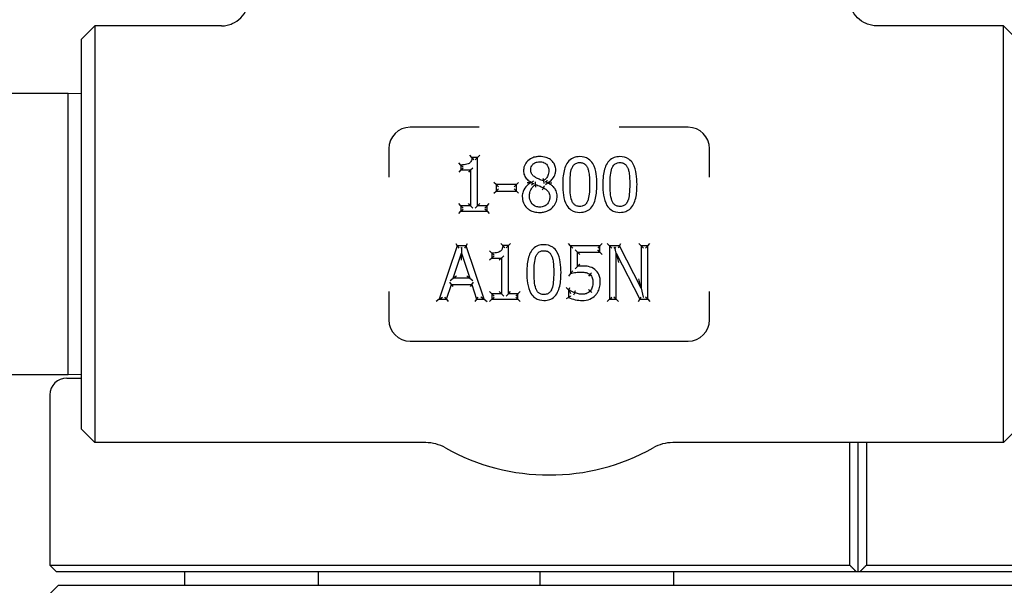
# Model space of a CAD drawing. Header units: inches. Extents: x 18 to 846, y -67 to 561.
# Tile 527 of 656: x 559.88 to 564.49, y 221.09 to 223.73. Entities that reach past the tile are written whole.
import ezdxf

# ---------------------------------------------------------------- set-up
doc = ezdxf.new("R2010")
doc.units = ezdxf.units.IN
doc.header["$LTSCALE"] = 24
doc.header["$MEASUREMENT"] = 0
doc.layers.add('Visible (ANSI)', color=7, linetype='Continuous', lineweight=30)

msp = doc.modelspace()

# ---------------------------------------------------------------- linework, layer by layer
at = {"layer": 'Visible (ANSI)'}
for p, q in [((560.17097, 223.64161), (560.23347, 223.70411)), ((560.23347, 223.70411), (560.23347, 221.75661)), ((560.82611, 223.70411), (560.23347, 223.70411)), ((564.48347, 223.70411), (563.89082, 223.70411)), ((564.48347, 221.75661), (564.48347, 223.70411)), ((564.54597, 223.64161), (564.48347, 223.70411)), ((560.17097, 221.81911), (560.17097, 223.64161)), ((560.10847, 223.38786), (557.54597, 223.38786)), ((560.10847, 222.07286), (560.10847, 223.38786)), ((560.17097, 223.38623), (560.10847, 223.38786)), ((562.03131, 223.23036), (561.70847, 223.23036)), ((563.00847, 223.23036), (562.68562, 223.23036)), ((561.60847, 223.13036), (561.60847, 222.99785)), ((563.10847, 222.99785), (563.10847, 223.13036)), ((561.99716, 223.0887), (561.98754, 223.09912)), ((562.02309, 223.0887), (561.99716, 223.0887)), ((562.02309, 223.0887), (562.01267, 223.07829)), ((562.02309, 223.0887), (562.0335, 223.09912)), ((562.02309, 222.86342), (562.02309, 223.0887)), ((561.94549, 223.05386), (561.93508, 223.06427)), ((561.94549, 223.03096), (561.93508, 223.02055)), ((561.94549, 223.05386), (561.94549, 223.03096)), ((561.94549, 223.03096), (561.95591, 223.04138)), ((561.94549, 223.03096), (561.99088, 223.03096)), ((561.99088, 223.03096), (561.98046, 223.02055)), ((561.99088, 223.03096), (562.00129, 223.04138)), ((561.99088, 223.03096), (561.99088, 222.86342)), ((562.28512, 222.9784), (562.27471, 222.97241)), ((562.29476, 222.96289), (562.2936, 222.97461)), ((562.33123, 222.9795), (562.33321, 222.96791)), ((562.34187, 222.97654), (562.35088, 222.971)), ((562.11041, 222.96249), (562.09999, 222.9729)), ((562.09999, 222.92168), (562.11041, 222.9321)), ((562.20502, 222.96249), (562.11041, 222.96249)), ((562.11041, 222.96249), (562.12082, 222.95207)), ((562.11041, 222.96249), (562.11041, 222.9321)), ((562.11041, 222.9321), (562.12082, 222.94251)), ((562.11041, 222.9321), (562.20502, 222.9321)), ((562.20502, 222.96249), (562.1946, 222.95207)), ((562.20502, 222.9321), (562.1946, 222.94251)), ((562.20502, 222.96249), (562.21543, 222.9729)), ((562.20502, 222.9321), (562.20502, 222.96249)), ((562.20502, 222.9321), (562.21543, 222.92168)), ((562.27471, 222.97241), (562.27471, 222.9714)), ((562.28365, 222.96583), (562.27471, 222.9714)), ((562.32637, 222.93819), (562.33143, 222.94729)), ((562.34047, 222.96333), (562.35088, 222.96998)), ((562.35088, 222.96998), (562.35088, 222.971)), ((561.94549, 222.86342), (561.93508, 222.87384)), ((561.93508, 222.82748), (561.94549, 222.83789)), ((561.99088, 222.86342), (561.94549, 222.86342)), ((561.94549, 222.86342), (561.94549, 222.83789)), ((561.94549, 222.86342), (561.95591, 222.853)), ((561.94549, 222.83789), (561.95591, 222.84831)), ((561.94549, 222.83789), (562.06746, 222.83789)), ((561.99088, 222.86342), (561.98046, 222.87384)), ((561.99088, 222.86342), (562.00129, 222.853)), ((562.02309, 222.86342), (562.01267, 222.853)), ((562.02309, 222.86342), (562.0335, 222.87384)), ((562.06746, 222.86342), (562.02309, 222.86342)), ((562.06746, 222.86342), (562.05704, 222.853)), ((562.06746, 222.83789), (562.05704, 222.84831)), ((562.06746, 222.86342), (562.07787, 222.87384)), ((562.06746, 222.83789), (562.06746, 222.86342)), ((562.06746, 222.83789), (562.07787, 222.82748)), ((561.92858, 222.67627), (561.8443, 222.42627)), ((561.9211, 222.68669), (561.92858, 222.67627)), ((561.9695, 222.67627), (561.92858, 222.67627)), ((561.92858, 222.67627), (561.93606, 222.66586)), ((561.94499, 222.66586), (561.94821, 222.66819)), ((561.94821, 222.66819), (561.94823, 222.64224)), ((561.94821, 222.66819), (561.95143, 222.66586)), ((561.9695, 222.67627), (561.96202, 222.66586)), ((561.9695, 222.67627), (561.97698, 222.68669)), ((562.05378, 222.42627), (561.9695, 222.67627)), ((562.09004, 222.64224), (562.07963, 222.65265)), ((562.14171, 222.67708), (562.13209, 222.6875)), ((562.16764, 222.67708), (562.14171, 222.67708)), ((562.16764, 222.67708), (562.15722, 222.66667)), ((562.16764, 222.67708), (562.17805, 222.6875)), ((562.16764, 222.4518), (562.16764, 222.67708)), ((562.45856, 222.67627), (562.44814, 222.68669)), ((562.45856, 222.67627), (562.45856, 222.54742)), ((562.45856, 222.67627), (562.46898, 222.66586)), ((562.59572, 222.67627), (562.45856, 222.67627)), ((562.49077, 222.6469), (562.48036, 222.65731)), ((562.59572, 222.67627), (562.5853, 222.66586)), ((562.59572, 222.6469), (562.5853, 222.65731)), ((562.59572, 222.67627), (562.60613, 222.68669)), ((562.59572, 222.6469), (562.59572, 222.67627)), ((562.64029, 222.67627), (562.62987, 222.68669)), ((562.68749, 222.67627), (562.64029, 222.67627)), ((562.64029, 222.67627), (562.64029, 222.42627)), ((562.64029, 222.67627), (562.6507, 222.66586)), ((562.66087, 222.66586), (562.66458, 222.66957)), ((562.66458, 222.66957), (562.67066, 222.66586)), ((562.67128, 222.64183), (562.66458, 222.66957)), ((562.68749, 222.67627), (562.6811, 222.66586)), ((562.68749, 222.67627), (562.69388, 222.68669)), ((562.78818, 222.47834), (562.68749, 222.67627)), ((562.78818, 222.67627), (562.77776, 222.68669)), ((562.78818, 222.67627), (562.7986, 222.66586)), ((562.78818, 222.67627), (562.78818, 222.47834)), ((562.81918, 222.67627), (562.78818, 222.67627)), ((562.81918, 222.67627), (562.80876, 222.66586)), ((562.81918, 222.67627), (562.82959, 222.68669)), ((562.81918, 222.42627), (562.81918, 222.67627)), ((561.90974, 222.52453), (561.94823, 222.64224)), ((561.94826, 222.6088), (561.94823, 222.64224)), ((561.94823, 222.64224), (561.98692, 222.52453)), ((562.09004, 222.61934), (562.07963, 222.60893)), ((562.09004, 222.64224), (562.09004, 222.61934)), ((562.09004, 222.61934), (562.10046, 222.62976)), ((562.09004, 222.61934), (562.13543, 222.61934)), ((562.13543, 222.61934), (562.12501, 222.60893)), ((562.13543, 222.61934), (562.14584, 222.62976)), ((562.13543, 222.61934), (562.13543, 222.4518)), ((562.49077, 222.6469), (562.50119, 222.63648)), ((562.49077, 222.6469), (562.59572, 222.6469)), ((562.49077, 222.58024), (562.49077, 222.6469)), ((562.59572, 222.6469), (562.60613, 222.63648)), ((562.67128, 222.64183), (562.6817, 222.59872)), ((562.67128, 222.42627), (562.67128, 222.64183)), ((562.67128, 222.64183), (562.7819, 222.42627)), ((562.48036, 222.56835), (562.49077, 222.58024)), ((561.89537, 222.51411), (561.90974, 222.52453)), ((561.9241, 222.53495), (561.90974, 222.52453)), ((561.98692, 222.52453), (561.90974, 222.52453)), ((561.98692, 222.52453), (561.97254, 222.53495)), ((561.98692, 222.52453), (562.00131, 222.51411)), ((562.45856, 222.54742), (562.44814, 222.53447)), ((562.54892, 222.54195), (562.54215, 222.53403)), ((562.78818, 222.47834), (562.77776, 222.52179)), ((561.87793, 222.42627), (561.90062, 222.49617)), ((561.90062, 222.49617), (561.89305, 222.50658)), ((561.90062, 222.49617), (561.90819, 222.48575)), ((561.90062, 222.49617), (561.99604, 222.49617)), ((561.99604, 222.49617), (561.98847, 222.48575)), ((561.99604, 222.49617), (562.00361, 222.50658)), ((561.99604, 222.49617), (562.01873, 222.42627)), ((562.44823, 222.47064), (562.43781, 222.48106)), ((562.45066, 222.47064), (562.44823, 222.47064)), ((562.44823, 222.47064), (562.44823, 222.43519)), ((562.44823, 222.47064), (562.45007, 222.46881)), ((562.45066, 222.47064), (562.45408, 222.48106)), ((562.78818, 222.47834), (562.79825, 222.43634)), ((561.60847, 222.46288), (561.60847, 222.33036)), ((561.8443, 222.42627), (561.82979, 222.41586)), ((561.8443, 222.42627), (561.8588, 222.43669)), ((561.8443, 222.42627), (561.87793, 222.42627)), ((561.87793, 222.42627), (561.87036, 222.43669)), ((561.87793, 222.42627), (561.8855, 222.41586)), ((562.01873, 222.42627), (562.01116, 222.41586)), ((562.01873, 222.42627), (562.0263, 222.43669)), ((562.01873, 222.42627), (562.05378, 222.42627)), ((562.05378, 222.42627), (562.03928, 222.43669)), ((562.05378, 222.42627), (562.06828, 222.41586)), ((562.09004, 222.4518), (562.07963, 222.46222)), ((562.07963, 222.41586), (562.09004, 222.42627)), ((562.13543, 222.4518), (562.09004, 222.4518)), ((562.09004, 222.4518), (562.09004, 222.42627)), ((562.09004, 222.4518), (562.10046, 222.44138)), ((562.09004, 222.42627), (562.10046, 222.43669)), ((562.09004, 222.42627), (562.21201, 222.42627)), ((562.13543, 222.4518), (562.12501, 222.46222)), ((562.13543, 222.4518), (562.14584, 222.44138)), ((562.16764, 222.4518), (562.15722, 222.44138)), ((562.16764, 222.4518), (562.17805, 222.46222)), ((562.21201, 222.4518), (562.16764, 222.4518)), ((562.21201, 222.4518), (562.20159, 222.44138)), ((562.21201, 222.42627), (562.20159, 222.43669)), ((562.21201, 222.4518), (562.22242, 222.46222)), ((562.21201, 222.42627), (562.21201, 222.4518)), ((562.21201, 222.42627), (562.22242, 222.41586)), ((562.44823, 222.43519), (562.43781, 222.4287)), ((562.47408, 222.44747), (562.47761, 222.45727)), ((562.55826, 222.4584), (562.55034, 222.46517)), ((562.64029, 222.42627), (562.62987, 222.41586)), ((562.64029, 222.42627), (562.6507, 222.43669)), ((562.64029, 222.42627), (562.67128, 222.42627)), ((562.67128, 222.42627), (562.66087, 222.43669)), ((562.67128, 222.42627), (562.6817, 222.41586)), ((562.77554, 222.41586), (562.7819, 222.42627)), ((562.7819, 222.42627), (562.78826, 222.43669)), ((562.7819, 222.42627), (562.81918, 222.42627)), ((562.79768, 222.43669), (562.79825, 222.43634)), ((562.79825, 222.43634), (562.7986, 222.43669)), ((562.81918, 222.42627), (562.80876, 222.43669)), ((562.81918, 222.42627), (562.82959, 222.41586)), ((563.10847, 222.33036), (563.10847, 222.46288)), ((561.70847, 222.23036), (563.00847, 222.23036)), ((560.10847, 222.07286), (557.54597, 222.07286)), ((560.10214, 222.05849), (560.17097, 222.05849)), ((560.17097, 222.0745), (560.10847, 222.07286)), ((560.0234, 221.97975), (560.0234, 221.18423)), ((560.17097, 221.81911), (560.23347, 221.75661)), ((564.54597, 221.81911), (564.48347, 221.75661)), ((561.7808, 221.75661), (560.23347, 221.75661)), ((564.48347, 221.75661), (562.93613, 221.75661)), ((563.76376, 221.18423), (563.76376, 221.75661)), ((563.80293, 221.15298), (563.80293, 221.75661)), ((563.8421, 221.75661), (563.8421, 221.18423)), ((560.0234, 221.18423), (563.76376, 221.18423)), ((560.05465, 221.15298), (560.0234, 221.18423)), ((563.8421, 221.18423), (567.58246, 221.18423)), ((563.79482, 221.15298), (560.05465, 221.15298)), ((560.65332, 221.15298), (560.65332, 221.08999)), ((561.27832, 221.15298), (561.27832, 221.08999)), ((562.31526, 221.15298), (562.31526, 221.08999)), ((562.94026, 221.15298), (562.94026, 221.08999)), ((563.80293, 221.15298), (563.79482, 221.15298)), ((563.81104, 221.15298), (563.80293, 221.15298)), ((567.55121, 221.15298), (563.81104, 221.15298)), ((560.06277, 221.08999), (560.0234, 221.05062)), ((560.06277, 221.08999), (567.54309, 221.08999))]:
    msp.add_line(p, q, dxfattribs=at)
for centre, radius, start, end in [((561.70847, 223.13036), 0.1, 90, 180), ((563.00847, 223.13036), 0.1, 0, 90), ((561.70847, 222.33036), 0.1, 180, 270), ((563.00847, 222.33036), 0.1, 270, 0), ((560.10214, 221.97975), 0.07874, 90, 180), ((561.7808, 221.56911), 0.1875, 60.65517, 90), ((562.35847, 222.59661), 0.99125, 240.65517, 299.34483), ((562.93613, 221.56911), 0.1875, 90, 119.34483)]:
    msp.add_arc(centre, radius, start, end, dxfattribs=at)
for points, knots in [([(560.82611, 223.70411), (560.82622, 223.70411), (560.82633, 223.70411), (560.83498, 223.70414), (560.84351, 223.70502), (560.86024, 223.70847), (560.8684, 223.71103), (560.89128, 223.72084), (560.90493, 223.73013), (560.92777, 223.75332), (560.93679, 223.76695), (560.94906, 223.79687), (560.95222, 223.81285), (560.95222, 223.82899)], [-0.00080906, -0.00080906, -0.00080906, -0.00080906, 0, 0, 0.06513682, 0.06513682, 0.13017613, 0.13017613, 0.25481643, 0.25481643, 0.37825086, 0.37825086, 0.50129539, 0.50129539, 0.50129539, 0.50129539]), ([(563.89082, 223.70411), (563.89071, 223.70411), (563.89061, 223.70411), (563.88195, 223.70414), (563.87343, 223.70502), (563.8567, 223.70847), (563.84853, 223.71103), (563.82565, 223.72084), (563.812, 223.73013), (563.78916, 223.75332), (563.78015, 223.76695), (563.76787, 223.79687), (563.76472, 223.81285), (563.76472, 223.82899)], [-0.00080906, -0.00080906, -0.00080906, -0.00080906, 0, 0, 0.06513682, 0.06513682, 0.13017613, 0.13017613, 0.25481643, 0.25481643, 0.37825086, 0.37825086, 0.50129539, 0.50129539, 0.50129539, 0.50129539]), ([(561.99716, 223.0887), (561.99692, 223.08571), (561.99649, 223.08278), (561.99497, 223.0763), (561.99367, 223.07286), (561.99059, 223.06762), (561.989, 223.06564), (561.98598, 223.06289), (561.98472, 223.06196), (561.98338, 223.06115), (561.98059, 223.05947), (561.97729, 223.05812), (561.9698, 223.05594), (561.96553, 223.05517), (561.95603, 223.05408), (561.95078, 223.05386), (561.94549, 223.05386)], [-0.21914518, -0.21914518, -0.21914518, -0.21914518, -0.19291175, -0.19291175, -0.15742494, -0.15742494, -0.13012741, -0.13012741, -0.11306644, -0.11306644, -0.11306644, -0.07974952, -0.07974952, -0.04257171, -0.04257171, 0, 0, 0, 0]), ([(562.00613, 223.07829), (562.00611, 223.07831), (562.00609, 223.07834), (562.00523, 223.07941), (562.00438, 223.08045), (562.00272, 223.08242), (562.00191, 223.08337), (562.00028, 223.08525), (561.99946, 223.08617), (561.99826, 223.0875), (561.99783, 223.08797), (561.99729, 223.08856), (561.99716, 223.0887), (561.99716, 223.0887)], [-0.000246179, -0.000246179, -0.000246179, -0.000246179, 0, 0, 0.010218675, 0.010218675, 0.020229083, 0.020229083, 0.031714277, 0.031714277, 0.040524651, 0.040524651, 0.048289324, 0.048289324, 0.048289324, 0.048289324]), ([(562.31381, 223.09356), (562.30829, 223.09356), (562.30261, 223.09316), (562.29025, 223.09105), (562.28359, 223.0891), (562.26792, 223.08189), (562.25953, 223.07563), (562.24706, 223.06094), (562.24268, 223.05277), (562.23904, 223.03869), (562.23844, 223.03309), (562.23844, 223.02772)], [-0.24108925, -0.24108925, -0.24108925, -0.24108925, -0.20285247, -0.20285247, -0.15755053, -0.15755053, -0.09071955, -0.09071955, -0.03520387, -0.03520387, 0, 0, 0, 0]), ([(562.27207, 223.03157), (562.27207, 223.03422), (562.27228, 223.03684), (562.27345, 223.04335), (562.27475, 223.04704), (562.2792, 223.05475), (562.28281, 223.05849), (562.29172, 223.06458), (562.29691, 223.06668), (562.30607, 223.06852), (562.3098, 223.06885), (562.31361, 223.06885)], [-0.20028425, -0.20028425, -0.20028425, -0.20028425, -0.17595568, -0.17595568, -0.13702996, -0.13702996, -0.08642653, -0.08642653, -0.03353843, -0.03353843, 0, 0, 0, 0]), ([(562.31361, 223.06885), (562.31698, 223.06885), (562.32033, 223.06861), (562.32775, 223.06737), (562.33168, 223.06618), (562.34035, 223.06198), (562.34472, 223.05835), (562.35153, 223.04961), (562.35382, 223.04477), (562.35579, 223.03633), (562.35615, 223.03298), (562.35615, 223.02954)], [-0.2062605, -0.2062605, -0.2062605, -0.2062605, -0.17676842, -0.17676842, -0.13805989, -0.13805989, -0.0834994, -0.0834994, -0.03156312, -0.03156312, 0, 0, 0, 0]), ([(562.38897, 223.02995), (562.38897, 223.03386), (562.38867, 223.0379), (562.38679, 223.0484), (562.38453, 223.0548), (562.37678, 223.06806), (562.37091, 223.07417), (562.35795, 223.08368), (562.35096, 223.08705), (562.33385, 223.09248), (562.32367, 223.09356), (562.31381, 223.09356)], [-0.2382608, -0.2382608, -0.2382608, -0.2382608, -0.21252746, -0.21252746, -0.17135413, -0.17135413, -0.11832726, -0.11832726, -0.06910487, -0.06910487, 0, 0, 0, 0]), ([(562.50161, 223.09296), (562.49669, 223.09296), (562.49161, 223.09262), (562.47839, 223.09043), (562.47022, 223.08777), (562.45376, 223.07793), (562.44644, 223.07014), (562.44114, 223.06166), (562.43567, 223.0529), (562.43224, 223.04375), (562.42675, 223.02435), (562.42498, 223.01412), (562.42215, 222.99014), (562.42159, 222.97635), (562.42159, 222.96269)], [-0.39762782, -0.39762782, -0.39762782, -0.39762782, -0.36373585, -0.36373585, -0.30950871, -0.30950871, -0.24393732, -0.24393732, -0.24393732, -0.1766061, -0.1766061, -0.10179305, -0.10179305, 0, 0, 0, 0]), ([(562.58143, 222.96289), (562.58143, 222.97904), (562.58061, 222.99556), (562.57542, 223.02836), (562.57135, 223.04503), (562.56209, 223.06054), (562.5573, 223.06855), (562.5508, 223.07608), (562.5302, 223.09006), (562.51528, 223.09296), (562.50161, 223.09296)], [-0.3955508, -0.3955508, -0.3955508, -0.3955508, -0.2754195, -0.2754195, -0.15529321, -0.15529321, -0.15529321, -0.09373364, -0.09373364, 0, 0, 0, 0]), ([(562.68921, 223.09296), (562.68429, 223.09296), (562.67921, 223.09262), (562.66599, 223.09043), (562.65782, 223.08777), (562.64137, 223.07793), (562.63404, 223.07014), (562.62874, 223.06166), (562.62327, 223.0529), (562.61984, 223.04375), (562.61435, 223.02435), (562.61258, 223.01412), (562.60975, 222.99014), (562.60919, 222.97635), (562.60919, 222.96269)], [-0.39762782, -0.39762782, -0.39762782, -0.39762782, -0.36373585, -0.36373585, -0.30950871, -0.30950871, -0.24393732, -0.24393732, -0.24393732, -0.1766061, -0.1766061, -0.10179305, -0.10179305, 0, 0, 0, 0]), ([(562.76904, 222.96289), (562.76904, 222.97904), (562.76821, 222.99556), (562.76302, 223.02836), (562.75895, 223.04503), (562.74969, 223.06054), (562.74491, 223.06855), (562.7384, 223.07608), (562.71781, 223.09006), (562.70288, 223.09296), (562.68921, 223.09296)], [-0.3955508, -0.3955508, -0.3955508, -0.3955508, -0.2754195, -0.2754195, -0.15529321, -0.15529321, -0.15529321, -0.09373364, -0.09373364, 0, 0, 0, 0]), ([(561.95591, 223.04375), (561.95589, 223.04378), (561.95586, 223.0438), (561.95474, 223.04485), (561.95365, 223.04589), (561.95158, 223.04787), (561.95059, 223.04883), (561.94874, 223.05064), (561.94786, 223.0515), (561.94662, 223.05274), (561.94618, 223.05317), (561.94563, 223.05372), (561.94549, 223.05386), (561.94549, 223.05386)], [-0.049771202, -0.049771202, -0.049771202, -0.049771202, -0.049510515, -0.049510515, -0.038176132, -0.038176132, -0.027254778, -0.027254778, -0.015917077, -0.015917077, -0.007424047, -0.007424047, 0, 0, 0, 0]), ([(562.23844, 223.02772), (562.23844, 223.02408), (562.23869, 223.0203), (562.24044, 223.00948), (562.24295, 223.00223), (562.24736, 222.99591), (562.25176, 222.98962), (562.25703, 222.98473), (562.26648, 222.97749), (562.27058, 222.97482), (562.27471, 222.97241)], [-0.14919736, -0.14919736, -0.14919736, -0.14919736, -0.12498855, -0.12498855, -0.08048513, -0.08048513, -0.08048513, -0.03367511, -0.03367511, 0, 0, 0, 0]), ([(562.29598, 222.9951), (562.29476, 222.99581), (562.29356, 222.99654), (562.28743, 223.00052), (562.28307, 223.00421), (562.27643, 223.01246), (562.27433, 223.01677), (562.27242, 223.02486), (562.27207, 223.02819), (562.27207, 223.03157)], [-0.14393342, -0.14393342, -0.14393342, -0.14393342, -0.13185082, -0.13185082, -0.08070178, -0.08070178, -0.03103914, -0.03103914, 0, 0, 0, 0]), ([(562.35615, 223.02954), (562.35615, 223.0248), (562.35577, 223.02006), (562.35356, 223.00822), (562.3512, 223.00161), (562.3444, 222.99155), (562.34075, 222.98759), (562.33492, 222.98242), (562.33311, 222.98094), (562.33123, 222.9795)], [-0.17159567, -0.17159567, -0.17159567, -0.17159567, -0.13119161, -0.13119161, -0.06654511, -0.06654511, -0.01972886, -0.01972886, 0, 0, 0, 0]), ([(562.35088, 222.971), (562.35358, 222.97236), (562.35624, 222.97389), (562.36446, 222.97934), (562.36967, 222.98396), (562.37969, 222.9964), (562.38379, 223.00421), (562.38806, 223.01836), (562.38897, 223.02419), (562.38897, 223.02995)], [-0.15744253, -0.15744253, -0.15744253, -0.15744253, -0.13731944, -0.13731944, -0.09338685, -0.09338685, -0.03591802, -0.03591802, 0, 0, 0, 0]), ([(562.45562, 222.96269), (562.45562, 222.97745), (562.45609, 222.99218), (562.45745, 223.00665), (562.45851, 223.01797), (562.4605, 223.02921), (562.46434, 223.03886)], [-0.20539702, -0.20539702, -0.20539702, -0.20539702, -0.0911634, -0.0911634, -0.0911634, 0, 0, 0, 0]), ([(562.46434, 223.03886), (562.46504, 223.04062), (562.4658, 223.04231), (562.46927, 223.04911), (562.47261, 223.05362), (562.48074, 223.06054), (562.48546, 223.06283), (562.49427, 223.06485), (562.49791, 223.0652), (562.50161, 223.0652)], [-0.15519829, -0.15519829, -0.15519829, -0.15519829, -0.13862551, -0.13862551, -0.08628485, -0.08628485, -0.03318648, -0.03318648, 0, 0, 0, 0]), ([(562.50161, 223.0652), (562.50444, 223.0652), (562.50722, 223.065), (562.51264, 223.06409), (562.51525, 223.06337), (562.52147, 223.06085), (562.52486, 223.05858), (562.53112, 223.05247), (562.53387, 223.04855), (562.53689, 223.04258), (562.53762, 223.04094), (562.53828, 223.03927)], [-0.15345791, -0.15345791, -0.15345791, -0.15345791, -0.12815919, -0.12815919, -0.10190337, -0.10190337, -0.06065975, -0.06065975, -0.01592257, -0.01592257, 0, 0, 0, 0]), ([(562.53828, 223.03927), (562.54018, 223.03448), (562.54165, 223.02932), (562.54464, 223.01544), (562.54562, 223.00648), (562.54711, 222.98599), (562.5474, 222.97445), (562.5474, 222.96289)], [-0.20607527, -0.20607527, -0.20607527, -0.20607527, -0.16123509, -0.16123509, -0.08949082, -0.08949082, 0, 0, 0, 0]), ([(562.64323, 222.96269), (562.64323, 222.97745), (562.64369, 222.99218), (562.64505, 223.00665), (562.64611, 223.01797), (562.6481, 223.02921), (562.65194, 223.03886)], [-0.20539702, -0.20539702, -0.20539702, -0.20539702, -0.0911634, -0.0911634, -0.0911634, 0, 0, 0, 0]), ([(562.65194, 223.03886), (562.65264, 223.04062), (562.6534, 223.04231), (562.65687, 223.04911), (562.66021, 223.05362), (562.66834, 223.06054), (562.67306, 223.06283), (562.68187, 223.06485), (562.68551, 223.0652), (562.68921, 223.0652)], [-0.15519829, -0.15519829, -0.15519829, -0.15519829, -0.13862551, -0.13862551, -0.08628485, -0.08628485, -0.03318648, -0.03318648, 0, 0, 0, 0]), ([(562.68921, 223.0652), (562.69204, 223.0652), (562.69483, 223.065), (562.70024, 223.06409), (562.70285, 223.06337), (562.70907, 223.06085), (562.71246, 223.05858), (562.71872, 223.05247), (562.72147, 223.04855), (562.72449, 223.04258), (562.72522, 223.04094), (562.72588, 223.03927)], [-0.15345791, -0.15345791, -0.15345791, -0.15345791, -0.12815919, -0.12815919, -0.10190337, -0.10190337, -0.06065975, -0.06065975, -0.01592257, -0.01592257, 0, 0, 0, 0]), ([(562.72588, 223.03927), (562.72779, 223.03448), (562.72925, 223.02932), (562.73224, 223.01544), (562.73322, 223.00648), (562.73471, 222.98599), (562.735, 222.97445), (562.735, 222.96289)], [-0.20607527, -0.20607527, -0.20607527, -0.20607527, -0.16123509, -0.16123509, -0.08949082, -0.08949082, 0, 0, 0, 0]), ([(562.33123, 222.9795), (562.328, 222.98056), (562.32474, 222.98177), (562.31825, 222.98439), (562.31501, 222.98581), (562.31178, 222.9873), (562.30904, 222.98857), (562.30631, 222.98985), (562.30098, 222.99246), (562.29833, 222.99379), (562.29598, 222.9951)], [-0.10316194, -0.10316194, -0.10316194, -0.10316194, -0.07498611, -0.07498611, -0.04681028, -0.04681028, -0.04681028, -0.02340514, -0.02340514, 0, 0, 0, 0]), ([(562.32918, 222.99126), (562.32919, 222.99123), (562.32919, 222.9912), (562.32937, 222.99022), (562.32954, 222.98926), (562.32987, 222.98741), (562.33002, 222.98652), (562.3304, 222.98439), (562.3306, 222.98321), (562.33091, 222.98136), (562.33103, 222.98066), (562.33119, 222.97974), (562.33123, 222.9795), (562.33123, 222.9795)], [-0.044688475, -0.044688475, -0.044688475, -0.044688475, -0.044465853, -0.044465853, -0.037097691, -0.037097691, -0.029877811, -0.029877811, -0.018940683, -0.018940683, -0.009212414, -0.009212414, 0, 0, 0, 0]), ([(562.34047, 222.97353), (562.34049, 222.97358), (562.34052, 222.97363), (562.34099, 222.97463), (562.34143, 222.97559), (562.34187, 222.97654)], [-0.0004459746, -0.0004459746, -0.0004459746, -0.0004459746, 0, 0, 0.0079917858, 0.0079917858, 0.0079917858, 0.0079917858]), ([(562.34187, 222.97654), (562.34658, 222.97971), (562.34904, 222.98166), (562.34962, 222.98212), (562.34969, 222.98217), (562.34976, 222.98223)], [-0.0049383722, -0.0049383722, -0.0049383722, -0.0049383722, 0, 0, 0.000690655, 0.000690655, 0.000690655, 0.000690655]), ([(562.27471, 222.9714), (562.26796, 222.96809), (562.26131, 222.96388), (562.24684, 222.95092), (562.24003, 222.9409), (562.23359, 222.92246), (562.23237, 222.91455), (562.23237, 222.90698)], [-0.17644554, -0.17644554, -0.17644554, -0.17644554, -0.12506903, -0.12506903, -0.04977316, -0.04977316, 0, 0, 0, 0]), ([(562.25601, 222.97239), (562.25605, 222.97239), (562.25609, 222.97239), (562.25938, 222.97233), (562.26274, 222.97225), (562.26812, 222.97211), (562.27021, 222.97205), (562.27258, 222.97197), (562.27327, 222.97195), (562.27386, 222.97193)], [-0.000323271, -0.000323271, -0.000323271, -0.000323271, 0, 0, 0.024747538, 0.024747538, 0.043496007, 0.043496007, 0.051596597, 0.051596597, 0.051596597, 0.051596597]), ([(562.2662, 222.90941), (562.2662, 222.91486), (562.26677, 222.9203), (562.26995, 222.93379), (562.27363, 222.94148), (562.2832, 222.95392), (562.28862, 222.95882), (562.29476, 222.96289)], [-0.18604928, -0.18604928, -0.18604928, -0.18604928, -0.13907807, -0.13907807, -0.06392413, -0.06392413, 0, 0, 0, 0]), ([(562.27471, 222.97241), (562.27471, 222.97241), (562.27451, 222.9723), (562.27404, 222.97203), (562.27395, 222.97198), (562.27386, 222.97193)], [0, 0, 0, 0, 0.009031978, 0.009031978, 0.01088713, 0.01088713, 0.01088713, 0.01088713]), ([(562.27386, 222.97193), (562.27403, 222.97182), (562.27417, 222.97173), (562.27457, 222.97149), (562.27471, 222.9714), (562.27471, 222.9714)], [0.004463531, 0.004463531, 0.004463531, 0.004463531, 0.007781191, 0.007781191, 0.015368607, 0.015368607, 0.015368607, 0.015368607]), ([(562.28365, 222.96583), (562.27876, 222.96271), (562.27591, 222.96051), (562.27514, 222.9599), (562.27506, 222.95984), (562.27498, 222.95978)], [-0.0067344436, -0.0067344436, -0.0067344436, -0.0067344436, 0, 0, 0.0007386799, 0.0007386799, 0.0007386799, 0.0007386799]), ([(562.28512, 222.96884), (562.2851, 222.96879), (562.28507, 222.96874), (562.28457, 222.96774), (562.28411, 222.96678), (562.28365, 222.96583)], [-0.0004266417, -0.0004266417, -0.0004266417, -0.0004266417, 0, 0, 0.0080980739, 0.0080980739, 0.0080980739, 0.0080980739]), ([(562.29619, 222.95107), (562.29619, 222.9511), (562.29618, 222.95113), (562.29604, 222.95212), (562.29591, 222.95307), (562.29567, 222.95492), (562.29555, 222.95582), (562.29529, 222.95797), (562.29516, 222.95915), (562.29496, 222.96102), (562.29488, 222.96173), (562.29479, 222.96266), (562.29476, 222.96289), (562.29476, 222.96289)], [-0.044621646, -0.044621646, -0.044621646, -0.044621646, -0.044400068, -0.044400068, -0.03707356, -0.03707356, -0.02988243, -0.02988243, -0.01893434, -0.01893434, -0.009203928, -0.009203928, 0, 0, 0, 0]), ([(562.29476, 222.96289), (562.29833, 222.96144), (562.3019, 222.96), (562.30906, 222.95712), (562.31264, 222.9557), (562.31624, 222.95428), (562.31894, 222.95322), (562.3216, 222.95211), (562.32673, 222.94979), (562.3292, 222.94857), (562.33143, 222.94729)], [-0.1047588, -0.1047588, -0.1047588, -0.1047588, -0.0755253, -0.0755253, -0.0462918, -0.0462918, -0.0462918, -0.0231459, -0.0231459, 0, 0, 0, 0]), ([(562.33143, 222.94729), (562.33143, 222.94729), (562.33156, 222.94752), (562.33206, 222.94842), (562.33243, 222.94908), (562.33336, 222.95075), (562.33391, 222.95174), (562.33483, 222.95339), (562.33515, 222.95398), (562.33565, 222.95488), (562.33582, 222.95518), (562.33608, 222.95564), (562.33616, 222.9558), (562.33632, 222.95608), (562.33639, 222.95621), (562.33647, 222.95635), (562.33648, 222.95638), (562.3365, 222.9564)], [-0.04147151, -0.04147151, -0.04147151, -0.04147151, -0.031136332, -0.031136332, -0.020800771, -0.020800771, -0.010464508, -0.010464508, -0.005125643, -0.005125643, -0.002449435, -0.002449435, -0.001094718, -0.001094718, 0, 0, 0.000192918, 0.000192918, 0.000192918, 0.000192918]), ([(562.33143, 222.94729), (562.33395, 222.94593), (562.33639, 222.94452), (562.34391, 222.93976), (562.34864, 222.93613), (562.35607, 222.92776), (562.35838, 222.92267), (562.36046, 222.9127), (562.36081, 222.90855), (562.36081, 222.90434)], [-0.16889715, -0.16889715, -0.16889715, -0.16889715, -0.14560596, -0.14560596, -0.0945362, -0.0945362, -0.03636008, -0.03636008, 0, 0, 0, 0]), ([(562.35088, 222.971), (562.35088, 222.971), (562.35108, 222.97088), (562.35153, 222.9706), (562.35161, 222.97055), (562.35169, 222.9705)], [-0.044899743, -0.044899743, -0.044899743, -0.044899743, -0.035977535, -0.035977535, -0.03420007, -0.03420007, -0.03420007, -0.03420007]), ([(562.35088, 222.96998), (562.35088, 222.96998), (562.35102, 222.97007), (562.3514, 222.97031), (562.35154, 222.9704), (562.35169, 222.9705)], [0, 0, 0, 0, 0.007479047, 0.007479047, 0.010647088, 0.010647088, 0.010647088, 0.010647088]), ([(562.39525, 222.90758), (562.39525, 222.91172), (562.39498, 222.916), (562.39362, 222.9246), (562.39252, 222.92892), (562.38817, 222.93992), (562.38363, 222.94633), (562.37527, 222.95477), (562.37149, 222.95785), (562.36217, 222.9643), (562.35656, 222.96736), (562.35088, 222.96998)], [-0.17675386, -0.17675386, -0.17675386, -0.17675386, -0.14867142, -0.14867142, -0.12078849, -0.12078849, -0.0760162, -0.0760162, -0.04400779, -0.04400779, 0, 0, 0, 0]), ([(562.35169, 222.9705), (562.35232, 222.97051), (562.35305, 222.97053), (562.35559, 222.97058), (562.35788, 222.97065), (562.36355, 222.97085), (562.36698, 222.971), (562.37033, 222.97117), (562.37038, 222.97118), (562.37042, 222.97118)], [0.002128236, 0.002128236, 0.002128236, 0.002128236, 0.008988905, 0.008988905, 0.025521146, 0.025521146, 0.046099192, 0.046099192, 0.046368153, 0.046368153, 0.046368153, 0.046368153]), ([(562.42159, 222.96269), (562.42159, 222.9465), (562.4224, 222.92995), (562.42755, 222.89706), (562.43155, 222.88032), (562.44094, 222.86474), (562.44561, 222.85697), (562.45193, 222.84969), (562.47245, 222.83557), (562.48769, 222.83262), (562.50161, 222.83262)], [-0.39636224, -0.39636224, -0.39636224, -0.39636224, -0.27588328, -0.27588328, -0.15540931, -0.15540931, -0.15540931, -0.09572801, -0.09572801, 0, 0, 0, 0]), ([(562.46413, 222.88732), (562.45986, 222.89849), (562.45781, 222.91066), (562.45588, 222.93637), (562.45562, 222.94953), (562.45562, 222.96269)], [-0.2030371, -0.2030371, -0.2030371, -0.2030371, -0.10151855, -0.10151855, 0, 0, 0, 0]), ([(562.50161, 222.83262), (562.50649, 222.83262), (562.51151, 222.83296), (562.5246, 222.83514), (562.53269, 222.83779), (562.54917, 222.84763), (562.55656, 222.85554), (562.56188, 222.86413), (562.56727, 222.87281), (562.5707, 222.88189), (562.57626, 222.90137), (562.57805, 222.91175), (562.58087, 222.93574), (562.58143, 222.94938), (562.58143, 222.96289)], [-0.3969343, -0.3969343, -0.3969343, -0.3969343, -0.36344063, -0.36344063, -0.30985076, -0.30985076, -0.24348635, -0.24348635, -0.24348635, -0.17661505, -0.17661505, -0.10067261, -0.10067261, 0, 0, 0, 0]), ([(562.5474, 222.96289), (562.5474, 222.94782), (562.54693, 222.93277), (562.54537, 222.91812), (562.5442, 222.90709), (562.54219, 222.89614), (562.53848, 222.88672)], [-0.20539024, -0.20539024, -0.20539024, -0.20539024, -0.08874744, -0.08874744, -0.08874744, 0, 0, 0, 0]), ([(562.60919, 222.96269), (562.60919, 222.9465), (562.61, 222.92995), (562.61515, 222.89706), (562.61915, 222.88032), (562.62854, 222.86474), (562.63322, 222.85697), (562.63953, 222.84969), (562.66005, 222.83557), (562.67529, 222.83262), (562.68921, 222.83262)], [-0.39636224, -0.39636224, -0.39636224, -0.39636224, -0.27588328, -0.27588328, -0.15540931, -0.15540931, -0.15540931, -0.09572801, -0.09572801, 0, 0, 0, 0]), ([(562.65173, 222.88732), (562.64746, 222.89849), (562.64541, 222.91066), (562.64348, 222.93637), (562.64323, 222.94953), (562.64323, 222.96269)], [-0.2030371, -0.2030371, -0.2030371, -0.2030371, -0.10151855, -0.10151855, 0, 0, 0, 0]), ([(562.68921, 222.83262), (562.69409, 222.83262), (562.69912, 222.83296), (562.7122, 222.83514), (562.72029, 222.83779), (562.73678, 222.84763), (562.74416, 222.85554), (562.74949, 222.86413), (562.75487, 222.87281), (562.7583, 222.88189), (562.76386, 222.90137), (562.76566, 222.91175), (562.76848, 222.93574), (562.76904, 222.94938), (562.76904, 222.96289)], [-0.3969343, -0.3969343, -0.3969343, -0.3969343, -0.36344063, -0.36344063, -0.30985076, -0.30985076, -0.24348635, -0.24348635, -0.24348635, -0.17661505, -0.17661505, -0.10067261, -0.10067261, 0, 0, 0, 0]), ([(562.735, 222.96289), (562.735, 222.94782), (562.73453, 222.93277), (562.73297, 222.91812), (562.7318, 222.90709), (562.72979, 222.89614), (562.72609, 222.88672)], [-0.20539024, -0.20539024, -0.20539024, -0.20539024, -0.08874744, -0.08874744, -0.08874744, 0, 0, 0, 0]), ([(562.23237, 222.90698), (562.23237, 222.89717), (562.23414, 222.88692), (562.23784, 222.8776), (562.24135, 222.86874), (562.24692, 222.86035), (562.25384, 222.85369)], [-0.12818083, -0.12818083, -0.12818083, -0.12818083, -0.06222407, -0.06222407, -0.06222407, 0, 0, 0, 0]), ([(562.31421, 222.85714), (562.30779, 222.85714), (562.30149, 222.85827), (562.28727, 222.86415), (562.27969, 222.87078), (562.26879, 222.88772), (562.2662, 222.8983), (562.2662, 222.90941)], [-0.24211946, -0.24211946, -0.24211946, -0.24211946, -0.18433658, -0.18433658, -0.09638448, -0.09638448, 0, 0, 0, 0]), ([(562.31381, 222.83222), (562.3195, 222.83222), (562.32534, 222.83266), (562.33864, 222.83501), (562.34604, 222.83733), (562.36283, 222.8456), (562.3715, 222.85244), (562.38454, 222.86787), (562.38923, 222.87618), (562.39427, 222.89243), (562.39525, 222.90018), (562.39525, 222.90758)], [-0.27146787, -0.27146787, -0.27146787, -0.27146787, -0.23213286, -0.23213286, -0.18138429, -0.18138429, -0.10931742, -0.10931742, -0.04973135, -0.04973135, 0, 0, 0, 0]), ([(562.36081, 222.90434), (562.36081, 222.90069), (562.36054, 222.89707), (562.35916, 222.88894), (562.3578, 222.88458), (562.35304, 222.87497), (562.34898, 222.87008), (562.33856, 222.86209), (562.33213, 222.85938), (562.32162, 222.85744), (562.31794, 222.85714), (562.31421, 222.85714)], [-0.23080417, -0.23080417, -0.23080417, -0.23080417, -0.19912439, -0.19912439, -0.15681606, -0.15681606, -0.09762557, -0.09762557, -0.03265509, -0.03265509, 0, 0, 0, 0]), ([(562.50161, 222.86038), (562.49874, 222.86038), (562.4959, 222.86059), (562.49029, 222.86152), (562.48756, 222.86228), (562.4811, 222.86495), (562.47763, 222.86734), (562.47126, 222.87372), (562.46848, 222.87778), (562.46551, 222.88389), (562.46479, 222.88558), (562.46413, 222.88732)], [-0.1574704, -0.1574704, -0.1574704, -0.1574704, -0.13181294, -0.13181294, -0.10432668, -0.10432668, -0.0618117, -0.0618117, -0.01648612, -0.01648612, 0, 0, 0, 0]), ([(562.53848, 222.88672), (562.53783, 222.88502), (562.53711, 222.88337), (562.53374, 222.87651), (562.53038, 222.87191), (562.52224, 222.86502), (562.51754, 222.86274), (562.50885, 222.86073), (562.50526, 222.86038), (562.50161, 222.86038)], [-0.15478626, -0.15478626, -0.15478626, -0.15478626, -0.13870733, -0.13870733, -0.08539549, -0.08539549, -0.03284442, -0.03284442, 0, 0, 0, 0]), ([(562.68921, 222.86038), (562.68634, 222.86038), (562.6835, 222.86059), (562.6779, 222.86152), (562.67516, 222.86228), (562.6687, 222.86495), (562.66523, 222.86734), (562.65886, 222.87372), (562.65608, 222.87778), (562.65311, 222.88389), (562.65239, 222.88558), (562.65173, 222.88732)], [-0.1574704, -0.1574704, -0.1574704, -0.1574704, -0.13181294, -0.13181294, -0.10432668, -0.10432668, -0.0618117, -0.0618117, -0.01648612, -0.01648612, 0, 0, 0, 0]), ([(562.72609, 222.88672), (562.72543, 222.88502), (562.72472, 222.88337), (562.72134, 222.87651), (562.71798, 222.87191), (562.70984, 222.86502), (562.70515, 222.86274), (562.69645, 222.86073), (562.69286, 222.86038), (562.68921, 222.86038)], [-0.15478626, -0.15478626, -0.15478626, -0.15478626, -0.13870733, -0.13870733, -0.08539549, -0.08539549, -0.03284442, -0.03284442, 0, 0, 0, 0]), ([(562.25384, 222.85369), (562.25757, 222.85011), (562.26175, 222.84693), (562.27324, 222.84003), (562.28074, 222.8371), (562.2969, 222.83306), (562.30551, 222.83222), (562.31381, 222.83222)], [-0.14467036, -0.14467036, -0.14467036, -0.14467036, -0.11132771, -0.11132771, -0.05797947, -0.05797947, 0, 0, 0, 0]), ([(562.14171, 222.67708), (562.14147, 222.67409), (562.14104, 222.67116), (562.13952, 222.66468), (562.13822, 222.66124), (562.13514, 222.656), (562.13355, 222.65402), (562.13053, 222.65127), (562.12927, 222.65034), (562.12793, 222.64953), (562.12514, 222.64786), (562.12184, 222.64651), (562.11435, 222.64432), (562.11008, 222.64355), (562.10058, 222.64246), (562.09533, 222.64224), (562.09004, 222.64224)], [-0.21914518, -0.21914518, -0.21914518, -0.21914518, -0.19291175, -0.19291175, -0.15742494, -0.15742494, -0.13012741, -0.13012741, -0.11306644, -0.11306644, -0.11306644, -0.07974952, -0.07974952, -0.04257171, -0.04257171, 0, 0, 0, 0]), ([(562.15068, 222.66667), (562.15066, 222.66669), (562.15064, 222.66672), (562.14978, 222.66779), (562.14893, 222.66883), (562.14727, 222.67081), (562.14646, 222.67175), (562.14483, 222.67363), (562.14401, 222.67455), (562.14281, 222.67588), (562.14238, 222.67635), (562.14184, 222.67694), (562.14171, 222.67708), (562.14171, 222.67708)], [-0.000246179, -0.000246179, -0.000246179, -0.000246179, 0, 0, 0.010218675, 0.010218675, 0.020229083, 0.020229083, 0.031714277, 0.031714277, 0.040524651, 0.040524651, 0.048289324, 0.048289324, 0.048289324, 0.048289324]), ([(562.33376, 222.68134), (562.32884, 222.68134), (562.32376, 222.681), (562.31054, 222.67881), (562.30237, 222.67615), (562.28592, 222.66631), (562.27859, 222.65852), (562.27329, 222.65004), (562.26782, 222.64128), (562.26439, 222.63213), (562.2589, 222.61273), (562.25714, 222.6025), (562.2543, 222.57852), (562.25374, 222.56473), (562.25374, 222.55107)], [-0.39762782, -0.39762782, -0.39762782, -0.39762782, -0.36373585, -0.36373585, -0.30950871, -0.30950871, -0.24393732, -0.24393732, -0.24393732, -0.1766061, -0.1766061, -0.10179305, -0.10179305, 0, 0, 0, 0]), ([(562.29649, 222.62725), (562.29719, 222.629), (562.29795, 222.63069), (562.30142, 222.63749), (562.30476, 222.642), (562.31289, 222.64893), (562.31761, 222.65121), (562.32642, 222.65323), (562.33006, 222.65358), (562.33376, 222.65358)], [-0.15519829, -0.15519829, -0.15519829, -0.15519829, -0.13862551, -0.13862551, -0.08628485, -0.08628485, -0.03318648, -0.03318648, 0, 0, 0, 0]), ([(562.41359, 222.55127), (562.41359, 222.56742), (562.41276, 222.58394), (562.40757, 222.61674), (562.4035, 222.63341), (562.39424, 222.64892), (562.38946, 222.65694), (562.38295, 222.66446), (562.36236, 222.67844), (562.34743, 222.68134), (562.33376, 222.68134)], [-0.3955508, -0.3955508, -0.3955508, -0.3955508, -0.2754195, -0.2754195, -0.15529321, -0.15529321, -0.15529321, -0.09373364, -0.09373364, 0, 0, 0, 0]), ([(562.33376, 222.65358), (562.33659, 222.65358), (562.33938, 222.65338), (562.34479, 222.65247), (562.3474, 222.65176), (562.35362, 222.64923), (562.35702, 222.64697), (562.36327, 222.64085), (562.36602, 222.63693), (562.36904, 222.63096), (562.36977, 222.62933), (562.37043, 222.62765)], [-0.15345791, -0.15345791, -0.15345791, -0.15345791, -0.12815919, -0.12815919, -0.10190337, -0.10190337, -0.06065975, -0.06065975, -0.01592257, -0.01592257, 0, 0, 0, 0]), ([(562.10046, 222.63213), (562.10044, 222.63216), (562.10041, 222.63218), (562.09929, 222.63323), (562.0982, 222.63427), (562.09613, 222.63625), (562.09514, 222.63721), (562.09329, 222.63902), (562.09241, 222.63988), (562.09117, 222.64112), (562.09073, 222.64155), (562.09018, 222.6421), (562.09004, 222.64224), (562.09004, 222.64224)], [-0.049771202, -0.049771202, -0.049771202, -0.049771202, -0.049510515, -0.049510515, -0.038176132, -0.038176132, -0.027254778, -0.027254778, -0.015917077, -0.015917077, -0.007424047, -0.007424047, 0, 0, 0, 0]), ([(562.28778, 222.55107), (562.28778, 222.56583), (562.28824, 222.58056), (562.2896, 222.59503), (562.29066, 222.60635), (562.29265, 222.61759), (562.29649, 222.62725)], [-0.20539702, -0.20539702, -0.20539702, -0.20539702, -0.0911634, -0.0911634, -0.0911634, 0, 0, 0, 0]), ([(562.37043, 222.62765), (562.37234, 222.62286), (562.3738, 222.6177), (562.37679, 222.60382), (562.37777, 222.59486), (562.37926, 222.57437), (562.37955, 222.56283), (562.37955, 222.55127)], [-0.20607527, -0.20607527, -0.20607527, -0.20607527, -0.16123509, -0.16123509, -0.08949082, -0.08949082, 0, 0, 0, 0]), ([(562.46898, 222.56004), (562.46895, 222.56001), (562.46893, 222.55998), (562.46768, 222.55849), (562.46644, 222.55702), (562.46415, 222.55426), (562.46306, 222.55294), (562.46126, 222.55075), (562.4605, 222.54982), (562.45946, 222.54854), (562.45911, 222.5481), (562.45867, 222.54756), (562.45856, 222.54742), (562.45856, 222.54742)], [-0.000292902, -0.000292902, -0.000292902, -0.000292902, 0, 0, 0.01451739, 0.01451739, 0.02814407, 0.02814407, 0.039380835, 0.039380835, 0.047240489, 0.047240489, 0.053920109, 0.053920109, 0.053920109, 0.053920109]), ([(562.49077, 222.58024), (562.49077, 222.58024), (562.49089, 222.58038), (562.49137, 222.58093), (562.49176, 222.58137), (562.49289, 222.58264), (562.4937, 222.58355), (562.49552, 222.58558), (562.49657, 222.58673), (562.49877, 222.58912), (562.49994, 222.59038), (562.50114, 222.59165), (562.50117, 222.59168), (562.50119, 222.59171)], [0, 0, 0, 0, 0.006931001, 0.006931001, 0.015008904, 0.015008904, 0.026274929, 0.026274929, 0.038566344, 0.038566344, 0.051474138, 0.051474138, 0.051751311, 0.051751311, 0.051751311, 0.051751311]), ([(562.51346, 222.58166), (562.50982, 222.58166), (562.50626, 222.58154), (562.50273, 222.58136), (562.49871, 222.58115), (562.49472, 222.58077), (562.49077, 222.58024)], [-0.054269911, -0.054269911, -0.054269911, -0.054269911, -0.028353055, -0.028353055, -0.028353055, 0, 0, 0, 0]), ([(562.57141, 222.56606), (562.56321, 222.57234), (562.55249, 222.57732), (562.53259, 222.58121), (562.52293, 222.58166), (562.51346, 222.58166)], [-0.1378587, -0.1378587, -0.1378587, -0.1378587, -0.06892935, -0.06892935, 0, 0, 0, 0]), ([(562.59714, 222.50569), (562.59714, 222.51749), (562.59637, 222.53001), (562.59045, 222.54256), (562.58617, 222.55164), (562.57945, 222.56), (562.57141, 222.56606)], [-0.14837737, -0.14837737, -0.14837737, -0.14837737, -0.06455875, -0.06455875, -0.06455875, 0, 0, 0, 0]), ([(562.25374, 222.55107), (562.25374, 222.53488), (562.25455, 222.51833), (562.2597, 222.48545), (562.2637, 222.4687), (562.27309, 222.45312), (562.27777, 222.44535), (562.28409, 222.43807), (562.3046, 222.42395), (562.31984, 222.42101), (562.33376, 222.42101)], [-0.39636224, -0.39636224, -0.39636224, -0.39636224, -0.27588328, -0.27588328, -0.15540931, -0.15540931, -0.15540931, -0.09572801, -0.09572801, 0, 0, 0, 0]), ([(562.29628, 222.47571), (562.29202, 222.48687), (562.28996, 222.49904), (562.28803, 222.52475), (562.28778, 222.53791), (562.28778, 222.55107)], [-0.2030371, -0.2030371, -0.2030371, -0.2030371, -0.10151855, -0.10151855, 0, 0, 0, 0]), ([(562.33376, 222.42101), (562.33864, 222.42101), (562.34367, 222.42134), (562.35675, 222.42352), (562.36484, 222.42617), (562.38133, 222.43601), (562.38871, 222.44392), (562.39404, 222.45251), (562.39942, 222.46119), (562.40285, 222.47027), (562.40841, 222.48975), (562.41021, 222.50014), (562.41303, 222.52412), (562.41359, 222.53776), (562.41359, 222.55127)], [-0.3969343, -0.3969343, -0.3969343, -0.3969343, -0.36344063, -0.36344063, -0.30985076, -0.30985076, -0.24348635, -0.24348635, -0.24348635, -0.17661505, -0.17661505, -0.10067261, -0.10067261, 0, 0, 0, 0]), ([(562.37955, 222.55127), (562.37955, 222.53621), (562.37908, 222.52116), (562.37752, 222.5065), (562.37635, 222.49547), (562.37434, 222.48452), (562.37064, 222.4751)], [-0.20539024, -0.20539024, -0.20539024, -0.20539024, -0.08874744, -0.08874744, -0.08874744, 0, 0, 0, 0]), ([(562.45856, 222.54742), (562.46655, 222.54918), (562.47529, 222.55067), (562.49156, 222.55293), (562.49979, 222.5535), (562.50799, 222.5535)], [-0.13237563, -0.13237563, -0.13237563, -0.13237563, -0.06618782, -0.06618782, 0, 0, 0, 0]), ([(562.50799, 222.5535), (562.51599, 222.5535), (562.5239, 222.55272), (562.53129, 222.55087), (562.53802, 222.54919), (562.54412, 222.5462), (562.54892, 222.54195)], [-0.12904291, -0.12904291, -0.12904291, -0.12904291, -0.06302328, -0.06302328, -0.06302328, 0, 0, 0, 0]), ([(562.55568, 222.54988), (562.55567, 222.54986), (562.55565, 222.54984), (562.55474, 222.54877), (562.55386, 222.54774), (562.55222, 222.54582), (562.55149, 222.54496), (562.55025, 222.54351), (562.54976, 222.54294), (562.54909, 222.54216), (562.54892, 222.54195), (562.54892, 222.54195)], [-0.000192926, -0.000192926, -0.000192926, -0.000192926, 0, 0, 0.010495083, 0.010495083, 0.020832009, 0.020832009, 0.031167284, 0.031167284, 0.041501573, 0.041501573, 0.041501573, 0.041501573]), ([(562.54892, 222.54195), (562.55386, 222.53788), (562.55773, 222.53238), (562.56222, 222.52058), (562.5631, 222.51329), (562.5631, 222.50589)], [-0.12473905, -0.12473905, -0.12473905, -0.12473905, -0.06236953, -0.06236953, 0, 0, 0, 0]), ([(562.33376, 222.44876), (562.33089, 222.44876), (562.32805, 222.44897), (562.32245, 222.4499), (562.31971, 222.45066), (562.31325, 222.45333), (562.30979, 222.45572), (562.30341, 222.46211), (562.30063, 222.46616), (562.29766, 222.47227), (562.29694, 222.47396), (562.29628, 222.47571)], [-0.1574704, -0.1574704, -0.1574704, -0.1574704, -0.13181294, -0.13181294, -0.10432668, -0.10432668, -0.0618117, -0.0618117, -0.01648612, -0.01648612, 0, 0, 0, 0]), ([(562.37064, 222.4751), (562.36998, 222.4734), (562.36927, 222.47175), (562.36589, 222.46489), (562.36253, 222.4603), (562.35439, 222.4534), (562.3497, 222.45112), (562.341, 222.44912), (562.33741, 222.44876), (562.33376, 222.44876)], [-0.15478626, -0.15478626, -0.15478626, -0.15478626, -0.13870733, -0.13870733, -0.08539549, -0.08539549, -0.03284442, -0.03284442, 0, 0, 0, 0]), ([(562.45066, 222.47064), (562.45066, 222.47064), (562.45058, 222.4704), (562.45033, 222.46964), (562.45021, 222.46926), (562.45007, 222.46881)], [0, 0, 0, 0, 0.009850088, 0.009850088, 0.016102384, 0.016102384, 0.016102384, 0.016102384]), ([(562.45007, 222.46881), (562.4503, 222.46836), (562.45053, 222.46792), (562.45169, 222.46574), (562.45288, 222.46362), (562.45563, 222.45894), (562.4571, 222.45652), (562.4586, 222.45412), (562.45862, 222.45408), (562.45865, 222.45404)], [0.00682008, 0.00682008, 0.00682008, 0.00682008, 0.011641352, 0.011641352, 0.032741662, 0.032741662, 0.053679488, 0.053679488, 0.054038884, 0.054038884, 0.054038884, 0.054038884]), ([(562.47761, 222.45727), (562.47697, 222.45751), (562.47634, 222.45775), (562.47507, 222.45823), (562.47444, 222.45848), (562.47382, 222.45873), (562.46966, 222.46038), (562.4656, 222.46218), (562.4617, 222.46416), (562.45764, 222.46622), (562.45365, 222.46844), (562.45066, 222.47064)], [-0.083929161, -0.083929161, -0.083929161, -0.083929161, -0.07847822, -0.07847822, -0.073027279, -0.073027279, -0.073027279, -0.036917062, -0.036917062, -0.036917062, 0, 0, 0, 0]), ([(562.55034, 222.46517), (562.55034, 222.46517), (562.55013, 222.46534), (562.54935, 222.46601), (562.54878, 222.4665), (562.54733, 222.46774), (562.54647, 222.46848), (562.54456, 222.47011), (562.54352, 222.471), (562.54246, 222.47191), (562.54244, 222.47192), (562.54242, 222.47194)], [-0.041500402, -0.041500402, -0.041500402, -0.041500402, -0.031165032, -0.031165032, -0.020829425, -0.020829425, -0.010493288, -0.010493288, 0, 0, 0.000192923, 0.000192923, 0.000192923, 0.000192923]), ([(562.5631, 222.50589), (562.5631, 222.49773), (562.56217, 222.48968), (562.55986, 222.48259), (562.55776, 222.47617), (562.55454, 222.47019), (562.55034, 222.46517)], [-0.12855681, -0.12855681, -0.12855681, -0.12855681, -0.06049468, -0.06049468, -0.06049468, 0, 0, 0, 0]), ([(562.57505, 222.44552), (562.57864, 222.44938), (562.58185, 222.45365), (562.58895, 222.46542), (562.5921, 222.47313), (562.59624, 222.48927), (562.59714, 222.49761), (562.59714, 222.50569)], [-0.14603679, -0.14603679, -0.14603679, -0.14603679, -0.11135425, -0.11135425, -0.05586219, -0.05586219, 0, 0, 0, 0]), ([(562.45865, 222.44192), (562.45862, 222.4419), (562.4586, 222.44188), (562.45769, 222.44127), (562.4568, 222.44069), (562.45509, 222.43956), (562.45426, 222.43902), (562.45237, 222.4378), (562.45135, 222.43715), (562.44978, 222.43616), (562.44919, 222.43579), (562.44842, 222.43531), (562.44823, 222.43519), (562.44823, 222.43519)], [-0.000231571, -0.000231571, -0.000231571, -0.000231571, 0, 0, 0.00809933, 0.00809933, 0.016011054, 0.016011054, 0.027158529, 0.027158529, 0.036723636, 0.036723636, 0.045624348, 0.045624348, 0.045624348, 0.045624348]), ([(562.44823, 222.43519), (562.45871, 222.43003), (562.46944, 222.42686), (562.49127, 222.4222), (562.50251, 222.42101), (562.51367, 222.42101)], [-0.15898427, -0.15898427, -0.15898427, -0.15898427, -0.07949214, -0.07949214, 0, 0, 0, 0]), ([(562.47761, 222.45727), (562.47761, 222.45727), (562.47769, 222.45752), (562.47804, 222.45849), (562.4783, 222.4592), (562.47894, 222.46099), (562.47933, 222.46206), (562.48018, 222.46442), (562.48064, 222.46571), (562.48111, 222.46703), (562.48112, 222.46705), (562.48113, 222.46707)], [0, 0, 0, 0, 0.010335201, 0.010335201, 0.020670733, 0.020670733, 0.031006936, 0.031006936, 0.041500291, 0.041500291, 0.041693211, 0.041693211, 0.041693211, 0.041693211]), ([(562.51427, 222.44998), (562.50787, 222.44998), (562.50156, 222.45054), (562.49574, 222.4519), (562.48973, 222.45331), (562.48365, 222.45517), (562.47761, 222.45727)], [-0.10419022, -0.10419022, -0.10419022, -0.10419022, -0.05077022, -0.05077022, -0.05077022, 0, 0, 0, 0]), ([(562.51367, 222.42101), (562.52527, 222.42101), (562.53757, 222.42287), (562.54882, 222.42759), (562.55838, 222.4316), (562.56768, 222.43758), (562.57505, 222.44552)], [-0.1503462, -0.1503462, -0.1503462, -0.1503462, -0.06994866, -0.06994866, -0.06994866, 0, 0, 0, 0]), ([(562.55034, 222.46517), (562.54516, 222.45923), (562.53871, 222.45506), (562.52554, 222.45085), (562.5199, 222.44998), (562.51427, 222.44998)], [-0.12444112, -0.12444112, -0.12444112, -0.12444112, -0.05081973, -0.05081973, 0, 0, 0, 0])]:
    msp.add_open_spline(points, degree=3, knots=knots, dxfattribs=at)
for points, weights in [([(563.79482, 221.15298), (563.77935, 221.16847), (563.76376, 221.18423)], [1, 1.00040551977, 1.00077713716]), ([(563.8421, 221.18423), (563.8265, 221.16847), (563.81104, 221.15298)], [1.00077713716, 1.00040551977, 1])]:
    msp.add_rational_spline(points, weights, degree=2, dxfattribs=at)

doc.saveas('drawing.dxf')
